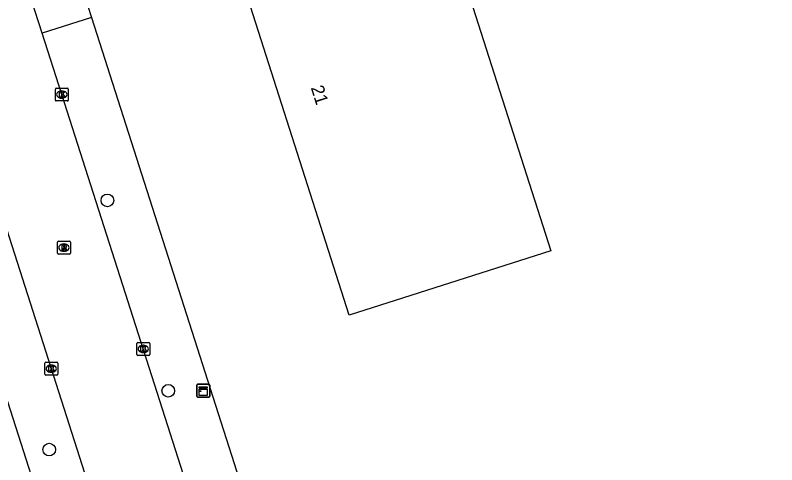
# Model space of a CAD drawing. Extents: x 159503 to 160347, y 382525 to 383272.
# Drawn here: x 159561.8 to 159620.7, y 382843.2 to 382877.9 of the extents above; entities that cross this region are included whole.
import ezdxf

# ---------------------------------------------------------------- set-up
doc = ezdxf.new("R2010")
doc.units = 0
for name, color, linetype in [('IMGEO_Boom', 7, 'Continuous'), ('IMGEO_Kast', 7, 'Continuous'), ('IMGEO_Kolk', 7, 'Continuous'), ('IMGEO_Pand', 7, 'Continuous'), ('IMGEO_Pand_nummerreeks', 7, 'Continuous'), ('IMGEO_Rijbaan_lokaal_open', 7, 'Continuous'), ('IMGEO_Rijbaan_regionaal_gesloten', 7, 'Continuous'), ('IMGEO_Rioolput', 7, 'Continuous'), ('IMGEO_Voetpad_open', 7, 'Continuous')]:
    doc.layers.add(name, color=color, linetype=linetype)

msp = doc.modelspace()

# ---------------------------------------------------------------- linework, layer by layer
at = {"layer": 'IMGEO_Boom'}
for centre in [(159568.93, 382863.604), (159573.635, 382848.884), (159564.427, 382844.337)]:
    msp.add_circle(centre, 0.489, dxfattribs=at)
at = {"layer": 'IMGEO_Kast'}
for p, q in [((159575.913, 382849.393), (159576.754, 382849.393)), ((159576.754, 382849.393), (159575.913, 382849.393)), ((159575.838, 382848.468), (159575.838, 382849.309)), ((159575.838, 382849.309), (159575.838, 382848.468)), ((159576.838, 382849.318), (159576.838, 382848.477)), ((159576.838, 382848.477), (159576.838, 382849.318)), ((159576.763, 382848.393), (159575.922, 382848.393)), ((159575.922, 382848.393), (159576.763, 382848.393))]:
    msp.add_line(p, q, dxfattribs=at)
for points in [[(159576.033, 382849.183), (159576.633, 382849.183), (159576.633, 382849.098), (159576.033, 382849.098), (159576.033, 382849.183)], [(159576.033, 382849.008), (159576.633, 382849.008), (159576.633, 382848.519), (159576.033, 382848.519), (159576.033, 382849.008)]]:
    msp.add_lwpolyline(points, dxfattribs=at)
msp.add_circle((159576.117, 382848.857), 0.0377, dxfattribs=at)
for centre, start, end in [((159575.916, 382849.315), 92.4484, 184.28452), ((159575.916, 382849.315), 92.4484, 184.28452), ((159576.76, 382849.315), 2.4484, 94.28452), ((159576.76, 382849.315), 2.4484, 94.28452), ((159575.916, 382848.471), 182.4484, 274.28452), ((159575.916, 382848.471), 182.4484, 274.28452), ((159576.76, 382848.471), 272.4484, 4.28452), ((159576.76, 382848.471), 272.4484, 4.28452)]:
    msp.add_arc(centre, 0.0779, start, end, dxfattribs=at)
at = {"layer": 'IMGEO_Kolk'}
for p, q in [((159564.903, 382871.365), (159564.903, 382872.217)), ((159564.978, 382872.291), (159565.83, 382872.291)), ((159565.391, 382872.071), (159565.416, 382872.071)), ((159565.904, 382872.217), (159565.904, 382871.365)), ((159565.83, 382871.291), (159564.978, 382871.291)), ((159565.414, 382871.511), (159565.389, 382871.511)), ((159571.196, 382851.701), (159571.196, 382852.553)), ((159571.271, 382852.627), (159572.123, 382852.627)), ((159571.684, 382852.407), (159571.709, 382852.407)), ((159572.197, 382852.553), (159572.197, 382851.701)), ((159571.707, 382851.847), (159571.682, 382851.847)), ((159572.123, 382851.627), (159571.271, 382851.627)), ((159564.085, 382850.167), (159564.085, 382851.019)), ((159564.16, 382851.093), (159565.012, 382851.093)), ((159564.573, 382850.873), (159564.598, 382850.873)), ((159565.086, 382851.019), (159565.086, 382850.167)), ((159565.012, 382850.093), (159564.16, 382850.093)), ((159564.596, 382850.313), (159564.571, 382850.313))]:
    msp.add_line(p, q, dxfattribs=at)
for points in [[(159564.903, 382871.365), (159564.903, 382872.217)], [(159564.978, 382872.291), (159565.83, 382872.291)], [(159565.224, 382871.991), (159565.347, 382871.991), (159565.347, 382871.84), (159565.477, 382871.991), (159565.641, 382871.991), (159565.495, 382871.84), (159565.648, 382871.591), (159565.496, 382871.591), (159565.411, 382871.755), (159565.347, 382871.688), (159565.347, 382871.591), (159565.224, 382871.591), (159565.224, 382871.991)], [(159565.904, 382872.217), (159565.904, 382871.365)], [(159565.83, 382871.291), (159564.978, 382871.291)], [(159571.196, 382851.701), (159571.196, 382852.553)], [(159571.271, 382852.627), (159572.123, 382852.627)], [(159571.517, 382852.327), (159571.64, 382852.327), (159571.64, 382852.176), (159571.77, 382852.327), (159571.934, 382852.327), (159571.788, 382852.176), (159571.941, 382851.927), (159571.789, 382851.927), (159571.704, 382852.091), (159571.64, 382852.024), (159571.64, 382851.927), (159571.517, 382851.927), (159571.517, 382852.327)], [(159572.197, 382852.553), (159572.197, 382851.701)], [(159572.123, 382851.627), (159571.271, 382851.627)], [(159564.085, 382850.167), (159564.085, 382851.019)], [(159564.16, 382851.093), (159565.012, 382851.093)], [(159564.406, 382850.793), (159564.529, 382850.793), (159564.529, 382850.642), (159564.659, 382850.793), (159564.823, 382850.793), (159564.677, 382850.642), (159564.83, 382850.393), (159564.678, 382850.393), (159564.593, 382850.557), (159564.529, 382850.49), (159564.529, 382850.393), (159564.406, 382850.393), (159564.406, 382850.793)], [(159565.086, 382851.019), (159565.086, 382850.167)], [(159565.012, 382850.093), (159564.16, 382850.093)]]:
    msp.add_lwpolyline(points, dxfattribs=at)
for centre, start, end in [((159564.98, 382872.215), 91.55205, 178.44795), ((159564.98, 382872.215), 91.55205, 178.44795), ((159565.828, 382872.215), 1.55205, 88.44795), ((159565.828, 382872.215), 1.55205, 88.44795), ((159564.98, 382871.367), 181.55205, 268.44795), ((159564.98, 382871.367), 181.55205, 268.44795), ((159565.828, 382871.367), 271.55205, 358.44795), ((159565.828, 382871.367), 271.55205, 358.44795), ((159571.273, 382852.551), 91.55205, 178.44795), ((159571.273, 382852.551), 91.55205, 178.44795), ((159572.121, 382852.551), 1.55205, 88.44795), ((159572.121, 382852.551), 1.55205, 88.44795), ((159571.273, 382851.703), 181.55205, 268.44795), ((159571.273, 382851.703), 181.55205, 268.44795), ((159572.121, 382851.703), 271.55205, 358.44795), ((159572.121, 382851.703), 271.55205, 358.44795), ((159564.162, 382851.017), 91.55205, 178.44795), ((159564.162, 382851.017), 91.55205, 178.44795), ((159565.01, 382851.017), 1.55205, 88.44795), ((159565.01, 382851.017), 1.55205, 88.44795), ((159564.162, 382850.169), 181.55205, 268.44795), ((159564.162, 382850.169), 181.55205, 268.44795), ((159565.01, 382850.169), 271.55205, 358.44795), ((159565.01, 382850.169), 271.55205, 358.44795)]:
    msp.add_arc(centre, 0.0765, start, end, dxfattribs=at)
for centre, major_axis, ratio, start_param, end_param in [((159565.39, 382871.791), (-0.387, 0.002), 0.722429, 4.712389, 7.853982), ((159565.415, 382871.791), (-0.39, 0.002), 0.717154, 1.570796, 4.712389), ((159571.683, 382852.127), (-0.387, 0.002), 0.722429, 4.712389, 7.853982), ((159571.708, 382852.127), (-0.39, 0.002), 0.717154, 1.570796, 4.712389), ((159564.572, 382850.593), (-0.387, 0.002), 0.722429, 4.712389, 7.853982), ((159564.597, 382850.593), (-0.39, 0.002), 0.717154, 1.570796, 4.712389)]:
    msp.add_ellipse(centre, major_axis=major_axis, ratio=ratio, start_param=start_param, end_param=end_param, dxfattribs=at)
at = {"layer": 'IMGEO_Pand'}
msp.add_lwpolyline([(159603.21, 382859.702), (159592.39, 382856.244), (159587.627, 382854.722), (159577.798, 382885.473), (159578.992, 382885.855), (159577.51, 382890.492), (159591.772, 382895.05), (159591.899, 382895.091), (159593.421, 382890.329), (159603.21, 382859.702)], dxfattribs=at)
at = {"layer": 'IMGEO_Rijbaan_lokaal_open'}
for points in [[(159544.733, 382912.397), (159546.225, 382907.873), (159548.742, 382900.089), (159551.541, 382891.638), (159559.371, 382866.945), (159560.95, 382861.963), (159569.974, 382833.753), (159580.757, 382800.012), (159586.93, 382780.584), (159588.663, 382775.19), (159596.758, 382750), (159598.169, 382745.608), (159601.26, 382736.112), (159606.876, 382718.49), (159612.558, 382700.837), (159620.67, 382675.522)], [(159563.883, 382876.546), (159562.222, 382881.742)], [(159611.099, 382728.477), (159607.431, 382739.96), (159604.341, 382750), (159600.806, 382761.041), (159595.663, 382777.163), (159588.936, 382798.248), (159565.406, 382871.781), (159563.883, 382876.546)]]:
    msp.add_lwpolyline(points, dxfattribs=at)
at = {"layer": 'IMGEO_Rijbaan_regionaal_gesloten'}
msp.add_lwpolyline([(159616.35, 382674.798), (159612.315, 382687.423), (159602.362, 382719.194), (159592.595, 382750), (159589.136, 382760.908), (159577.422, 382797.414), (159561.837, 382846.103), (159555.533, 382865.751), (159548.656, 382887.185), (159544.346, 382900.196), (159543.155, 382903.882), (159542.768, 382905.078)], dxfattribs=at)
at = {"layer": 'IMGEO_Rioolput'}
for p, q in [((159565.065, 382859.531), (159565.065, 382860.383)), ((159565.14, 382860.457), (159565.992, 382860.457)), ((159565.553, 382860.237), (159565.578, 382860.237)), ((159566.066, 382860.383), (159566.066, 382859.531)), ((159565.992, 382859.457), (159565.14, 382859.457)), ((159565.576, 382859.677), (159565.551, 382859.677))]:
    msp.add_line(p, q, dxfattribs=at)
for points in [[(159565.065, 382859.531), (159565.065, 382860.383)], [(159565.14, 382860.457), (159565.992, 382860.457)], [(159565.654, 382860.155), (159565.402, 382860.157), (159565.402, 382859.757)], [(159565.58, 382860.076), (159565.526, 382860.076), (159565.526, 382859.995)], [(159565.526, 382859.995), (159565.578, 382859.995)], [(159566.066, 382860.383), (159566.066, 382859.531)], [(159565.992, 382859.457), (159565.14, 382859.457)], [(159565.402, 382859.757), (159565.526, 382859.757), (159565.526, 382859.919), (159565.537, 382859.919)], [(159565.584, 382859.89), (159565.655, 382859.757), (159565.795, 382859.757), (159565.73, 382859.883)]]:
    msp.add_lwpolyline(points, dxfattribs=at)
for centre, radius, start, end in [((159565.142, 382860.381), 0.0765, 91.55205, 178.44795), ((159565.142, 382860.381), 0.0765, 91.55205, 178.44795), ((159565.562, 382860.184), 0.19, 274.7715, 282.96867), ((159565.586, 382859.98), 0.0964, 77.00612, 93.18647), ((159565.6, 382860.037), 0.0378, 276.66336, 79.67722), ((159565.653, 382860.045), 0.109, 350.36119, 89.41601), ((159565.651, 382860.045), 0.112, 277.58423, 350.98172), ((159565.635, 382859.83), 0.108, 29.51342, 73.79051), ((159565.99, 382860.381), 0.0765, 1.55205, 88.44795), ((159565.99, 382860.381), 0.0765, 1.55205, 88.44795), ((159565.142, 382859.533), 0.0765, 181.55205, 268.44795), ((159565.142, 382859.533), 0.0765, 181.55205, 268.44795), ((159565.536, 382859.866), 0.0533, 26.02933, 88.69889), ((159565.99, 382859.533), 0.0765, 271.55205, 358.44795), ((159565.99, 382859.533), 0.0765, 271.55205, 358.44795)]:
    msp.add_arc(centre, radius, start, end, dxfattribs=at)
for centre, major_axis, ratio, start_param, end_param in [((159565.552, 382859.957), (-0.387, 0.002), 0.722429, 4.712389, 7.853982), ((159565.577, 382859.957), (-0.39, 0.002), 0.717154, 1.570796, 4.712389)]:
    msp.add_ellipse(centre, major_axis=major_axis, ratio=ratio, start_param=start_param, end_param=end_param, dxfattribs=at)
at = {"layer": 'IMGEO_Voetpad_open'}
for points in [[(159566.009, 382883.027), (159567.698, 382877.74)], [(159567.698, 382877.74), (159563.883, 382876.546)], [(159567.698, 382877.74), (159599.511, 382778.247), (159608.543, 382750), (159615.024, 382729.732)]]:
    msp.add_lwpolyline(points, dxfattribs=at)

# ---------------------------------------------------------------- texts
at = {"layer": 'IMGEO_Pand_nummerreeks'}
msp.add_text('21', height=1, rotation=287.69377, dxfattribs=at).set_placement((159584.638, 382872.323))

doc.saveas('drawing.dxf')
